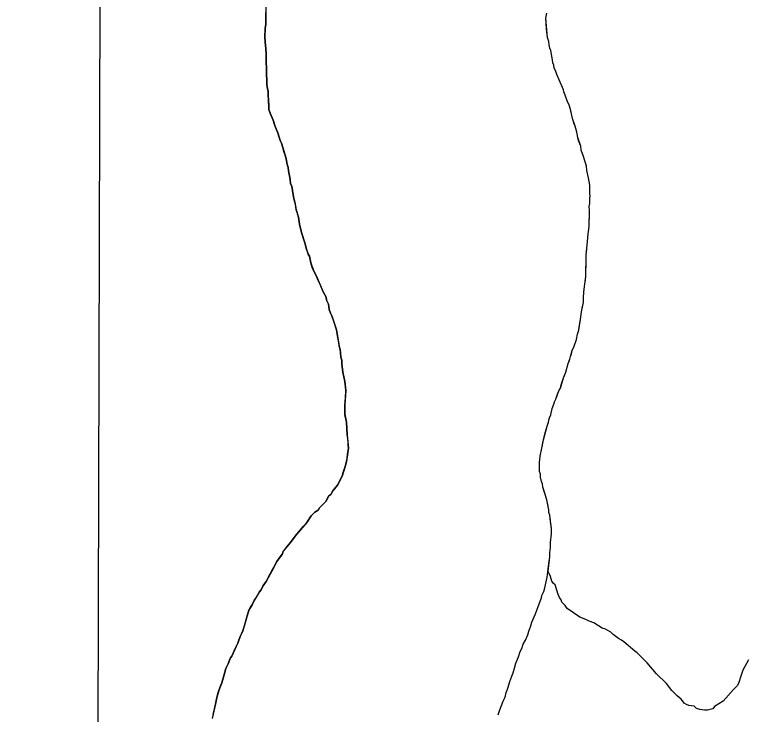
# Model space of a CAD drawing. Extents: x 3172231 to 3210228, y 940198 to 965780.
# Drawn here: x 3176486.7 to 3176828.9, y 959171.8 to 959499.5 of the extents above; entities that cross this region are included whole.
import ezdxf

# ---------------------------------------------------------------- set-up
doc = ezdxf.new("R2010")
doc.units = 0
for name, color, linetype in [('V-GRID-FRAM', 7, 'Continuous'), ('V-SITE-VEGE', 7, 'Continuous'), ('V-TOPO-SHOR', 7, 'Continuous')]:
    doc.layers.add(name, color=color, linetype=linetype)

msp = doc.modelspace()

# ---------------------------------------------------------------- linework, layer by layer
at = {"layer": 'V-GRID-FRAM'}
msp.add_lwpolyline([(3176539.592, 963919.479), (3207827.662, 963842.116), (3207790.623, 945652.442), (3176486.679, 945729.845), (3176539.592, 963919.479)], dxfattribs=at)
at = {"layer": 'V-SITE-VEGE'}
for p, q in [((3176525.316, 959012.045), (3176527.28, 959686.933)), ((3176604.347, 959505.502), (3176604.255, 959495.044)), ((3176735.413, 959497.844), (3176735.851, 959500.142)), ((3176736.169, 959488.843), (3176735.413, 959497.844)), ((3176604.255, 959495.044), (3176604.03, 959492.956)), ((3176604.03, 959492.956), (3176603.782, 959488.984)), ((3176603.782, 959488.984), (3176604.163, 959484.798)), ((3176736.779, 959486.957), (3176736.169, 959488.843)), ((3176604.163, 959484.798), (3176604.364, 959483.752)), ((3176736.974, 959485.282), (3176736.779, 959486.957)), ((3176737.377, 959483.811), (3176736.974, 959485.282)), ((3176604.364, 959483.752), (3176604.546, 959480.821)), ((3176604.546, 959480.821), (3176604.509, 959476.848)), ((3176737.787, 959482.765), (3176737.377, 959483.811)), ((3176738.18, 959480.043), (3176737.787, 959482.765)), ((3176738.583, 959478.366), (3176738.18, 959480.043)), ((3176738.78, 959476.899), (3176738.583, 959478.366)), ((3176604.509, 959476.848), (3176604.7, 959474.755)), ((3176604.7, 959474.755), (3176604.673, 959471.615)), ((3176739.19, 959475.853), (3176738.78, 959476.899)), ((3176739.382, 959474.384), (3176739.19, 959475.853)), ((3176740.003, 959473.334), (3176739.382, 959474.384)), ((3176604.673, 959471.615), (3176604.855, 959468.689)), ((3176740.613, 959471.445), (3176740.003, 959473.334)), ((3176741.637, 959468.926), (3176740.613, 959471.445)), ((3176604.855, 959468.689), (3176604.839, 959466.807)), ((3176604.839, 959466.807), (3176605.029, 959464.714)), ((3176743.687, 959464.306), (3176741.637, 959468.926)), ((3176605.029, 959464.714), (3176605.437, 959463.663)), ((3176605.437, 959463.663), (3176605.418, 959461.572)), ((3176743.888, 959463.26), (3176743.687, 959464.306)), ((3176605.418, 959461.572), (3176605.795, 959456.968)), ((3176744.5, 959461.789), (3176743.888, 959463.26)), ((3176745.518, 959458.643), (3176744.5, 959461.789)), ((3176605.795, 959456.968), (3176605.779, 959455.086)), ((3176746.341, 959457.173), (3176745.518, 959458.643)), ((3176747.357, 959453.816), (3176746.341, 959457.173)), ((3176605.779, 959455.086), (3176606.391, 959453.407)), ((3176606.391, 959453.407), (3176607.825, 959450.048)), ((3176747.959, 959450.883), (3176747.357, 959453.816)), ((3176607.825, 959450.048), (3176608.636, 959447.111)), ((3176749.182, 959447.318), (3176747.959, 959450.883)), ((3176608.636, 959447.111), (3176609.865, 959444.172)), ((3176749.993, 959444.381), (3176749.182, 959447.318)), ((3176609.865, 959444.172), (3176611.087, 959440.607)), ((3176750.386, 959441.868), (3176749.993, 959444.381)), ((3176611.087, 959440.607), (3176611.704, 959439.347)), ((3176611.704, 959439.347), (3176613.326, 959433.686)), ((3176751.816, 959437.883), (3176750.386, 959441.868)), ((3176752.008, 959435.999), (3176751.816, 959437.883)), ((3176753.028, 959433.062), (3176752.008, 959435.999)), ((3176613.326, 959433.686), (3176613.932, 959431.378)), ((3176754.449, 959428.448), (3176753.028, 959433.062)), ((3176613.932, 959431.378), (3176614.129, 959429.914)), ((3176614.129, 959429.914), (3176614.737, 959427.817)), ((3176614.737, 959427.817), (3176614.933, 959426.35)), ((3176614.933, 959426.35), (3176615.734, 959422.369)), ((3176754.642, 959426.563), (3176754.449, 959428.448)), ((3176755.447, 959423.002), (3176754.642, 959426.563)), ((3176615.734, 959422.369), (3176615.925, 959420.276)), ((3176756.045, 959419.649), (3176755.447, 959423.002)), ((3176615.925, 959420.276), (3176616.541, 959419.225)), ((3176616.541, 959419.225), (3176616.73, 959417.132)), ((3176756.01, 959415.674), (3176756.045, 959419.649)), ((3176616.73, 959417.132), (3176617.334, 959414.2)), ((3176756.209, 959414.628), (3176756.01, 959415.674)), ((3176617.334, 959414.2), (3176617.53, 959412.733)), ((3176617.53, 959412.733), (3176617.94, 959411.685)), ((3176755.969, 959411.074), (3176755.989, 959413.583)), ((3176755.989, 959413.583), (3176756.209, 959414.628)), ((3176617.94, 959411.685), (3176618.534, 959408.123)), ((3176755.746, 959409.612), (3176755.969, 959411.074)), ((3176755.938, 959407.728), (3176755.746, 959409.612)), ((3176618.534, 959408.123), (3176619.548, 959404.56)), ((3176755.662, 959400.202), (3176755.938, 959407.728)), ((3176619.548, 959404.56), (3176620.148, 959401.416)), ((3176620.148, 959401.416), (3176621.153, 959397.015)), ((3176755.43, 959397.904), (3176755.662, 959400.202)), ((3176621.153, 959397.015), (3176622.579, 959392.61)), ((3176754.972, 959393.306), (3176755.213, 959396.859)), ((3176755.213, 959396.859), (3176755.43, 959397.904)), ((3176622.579, 959392.61), (3176623.388, 959389.675)), ((3176754.286, 959386.619), (3176754.972, 959393.306)), ((3176623.388, 959389.675), (3176624.205, 959387.367)), ((3176624.205, 959387.367), (3176624.821, 959386.316)), ((3176624.821, 959386.316), (3176625.018, 959384.85)), ((3176625.018, 959384.85), (3176625.421, 959383.172)), ((3176754.195, 959376.791), (3176754.286, 959386.619)), ((3176625.421, 959383.172), (3176626.644, 959379.607)), ((3176626.644, 959379.607), (3176627.879, 959377.293)), ((3176627.879, 959377.293), (3176631.158, 959369.738)), ((3176753.296, 959369.688), (3176754.195, 959376.791)), ((3176631.158, 959369.738), (3176632.597, 959367.217)), ((3176753.061, 959366.762), (3176753.296, 959369.688)), ((3176632.597, 959367.217), (3176632.794, 959365.748)), ((3176632.794, 959365.748), (3176633.613, 959363.86)), ((3176752.166, 959360.286), (3176753.042, 959364.671)), ((3176753.042, 959364.671), (3176753.061, 959366.762)), ((3176633.613, 959363.86), (3176634.011, 959361.347)), ((3176634.011, 959361.347), (3176634.625, 959359.668)), ((3176634.625, 959359.668), (3176635.237, 959358.406)), ((3176635.237, 959358.406), (3176637.482, 959351.904)), ((3176751.715, 959356.737), (3176752.166, 959360.286)), ((3176750.833, 959351.723), (3176751.715, 959356.737)), ((3176637.482, 959351.904), (3176638.666, 959344.154)), ((3176750.19, 959349.847), (3176750.833, 959351.723)), ((3176748.676, 959344.213), (3176749.749, 959347.343)), ((3176749.749, 959347.343), (3176750.19, 959349.847)), ((3176638.666, 959344.154), (3176639.071, 959342.686)), ((3176747.824, 959342.131), (3176748.676, 959344.213)), ((3176639.071, 959342.686), (3176639.458, 959339.128)), ((3176746.96, 959339.419), (3176747.824, 959342.131)), ((3176639.458, 959339.128), (3176639.864, 959337.66)), ((3176639.864, 959337.66), (3176639.847, 959335.987)), ((3176745.883, 959336.081), (3176746.739, 959338.168)), ((3176746.739, 959338.168), (3176746.96, 959339.419)), ((3176639.847, 959335.987), (3176640.437, 959332.007)), ((3176744.803, 959332.12), (3176745.883, 959336.081)), ((3176640.437, 959332.007), (3176641.238, 959327.608)), ((3176743.732, 959329.408), (3176744.803, 959332.12)), ((3176641.238, 959327.608), (3176641.826, 959323.42)), ((3176742.227, 959324.614), (3176743.732, 959329.408)), ((3176641.826, 959323.42), (3176641.346, 959316.522)), ((3176740.089, 959319.404), (3176741.588, 959323.365)), ((3176741.588, 959323.365), (3176742.227, 959324.614)), ((3176641.346, 959316.522), (3176641.31, 959312.34)), ((3176738.377, 959315.027), (3176739.231, 959317.11)), ((3176739.231, 959317.11), (3176739.45, 959318.155)), ((3176739.45, 959318.155), (3176740.089, 959319.404)), ((3176737.721, 959312.105), (3176738.377, 959315.027)), ((3176641.31, 959312.34), (3176642.112, 959308.57)), ((3176736.644, 959308.56), (3176737.08, 959310.647)), ((3176737.08, 959310.647), (3176737.721, 959312.105)), ((3176642.112, 959308.57), (3176642.477, 959302.711)), ((3176734.27, 959300.423), (3176736.001, 959306.682)), ((3176736.001, 959306.682), (3176736.644, 959308.56)), ((3176642.477, 959302.711), (3176643.048, 959296.429)), ((3176733.609, 959296.456), (3176734.27, 959300.423)), ((3176643.048, 959296.429), (3176642.155, 959290.165)), ((3176732.738, 959292.698), (3176733.609, 959296.456)), ((3176732.503, 959289.773), (3176732.738, 959292.698)), ((3176642.155, 959290.165), (3176641.508, 959287.869)), ((3176732.466, 959285.589), (3176732.503, 959289.773)), ((3176641.508, 959287.869), (3176640.003, 959283.281)), ((3176732.872, 959284.332), (3176732.466, 959285.589)), ((3176640.003, 959283.281), (3176637.873, 959279.118)), ((3176732.859, 959282.868), (3176732.872, 959284.332)), ((3176733.468, 959280.77), (3176732.859, 959282.868)), ((3176637.873, 959279.118), (3176635.755, 959276.418)), ((3176733.875, 959279.72), (3176733.468, 959280.77)), ((3176734.072, 959278.255), (3176733.875, 959279.72)), ((3176635.755, 959276.418), (3176634.699, 959274.753)), ((3176735.901, 959272.175), (3176734.072, 959278.255)), ((3176633.005, 959272.679), (3176632.579, 959271.636)), ((3176633.857, 959274.135), (3176633.005, 959272.679)), ((3176634.699, 959274.753), (3176633.857, 959274.135)), ((3176736.904, 959267.565), (3176735.901, 959272.175)), ((3176629.413, 959268.527), (3176628.778, 959267.487)), ((3176632.579, 959271.636), (3176629.413, 959268.527)), ((3176627.303, 959266.455), (3176625.616, 959264.796)), ((3176628.778, 959267.487), (3176627.303, 959266.455)), ((3176736.894, 959266.309), (3176736.904, 959267.565)), ((3176737.299, 959265.048), (3176736.894, 959266.309)), ((3176738.08, 959258.562), (3176737.299, 959265.048)), ((3176623.496, 959261.681), (3176618.636, 959256.076)), ((3176625.616, 959264.796), (3176623.496, 959261.681)), ((3176738.057, 959256.26), (3176738.08, 959258.562)), ((3176618.636, 959256.076), (3176615.673, 959252.127)), ((3176737.605, 959252.291), (3176738.057, 959256.26)), ((3176615.673, 959252.127), (3176612.5, 959248.183)), ((3176737.584, 959249.991), (3176737.605, 959252.291)), ((3176612.5, 959248.183), (3176612.07, 959246.931)), ((3176737.353, 959247.482), (3176737.584, 959249.991)), ((3176612.07, 959246.931), (3176609.529, 959243.399)), ((3176736.46, 959238.715), (3176737.334, 959245.6)), ((3176737.334, 959245.6), (3176737.353, 959247.482)), ((3176608.679, 959241.942), (3176608.04, 959240.484)), ((3176609.529, 959243.399), (3176608.679, 959241.942)), ((3176608.04, 959240.484), (3176604.425, 959234.033)), ((3176737.6, 959236.405), (3176736.46, 959238.715)), ((3176604.425, 959234.033), (3176602.94, 959231.745)), ((3176738.311, 959234.209), (3176737.6, 959236.405)), ((3176739.032, 959233.107), (3176738.311, 959234.209)), ((3176602.94, 959231.745), (3176602.088, 959230.08)), ((3176739.755, 959232.37), (3176739.032, 959233.107)), ((3176741.176, 959227.977), (3176739.755, 959232.37)), ((3176601.245, 959229.042), (3176598.908, 959225.091)), ((3176602.088, 959230.08), (3176601.245, 959229.042)), ((3176741.891, 959226.511), (3176741.176, 959227.977)), ((3176598.908, 959225.091), (3176597.843, 959223.009)), ((3176742.614, 959225.411), (3176741.891, 959226.511)), ((3176742.968, 959224.311), (3176742.614, 959225.411)), ((3176744.414, 959222.839), (3176742.968, 959224.311)), ((3176596.356, 959220.51), (3176593.552, 959210.915)), ((3176597.843, 959223.009), (3176596.356, 959220.51)), ((3176745.495, 959221.368), (3176744.414, 959222.839)), ((3176751.302, 959217.301), (3176745.495, 959221.368)), ((3176754.212, 959216.181), (3176751.302, 959217.301)), ((3176755.664, 959215.437), (3176754.212, 959216.181)), ((3176757.847, 959214.688), (3176755.664, 959215.437)), ((3176761.841, 959212.097), (3176757.847, 959214.688)), ((3176593.552, 959210.915), (3176592.272, 959208.21)), ((3176763.297, 959211.718), (3176761.841, 959212.097)), ((3176764.384, 959210.979), (3176763.297, 959211.718)), ((3176765.838, 959210.235), (3176764.384, 959210.979)), ((3176766.924, 959209.131), (3176765.838, 959210.235)), ((3176592.272, 959208.21), (3176591.199, 959205.078)), ((3176769.461, 959207.282), (3176766.924, 959209.131)), ((3176770.915, 959206.543), (3176769.461, 959207.282)), ((3176590.349, 959203.624), (3176588.426, 959199.041)), ((3176591.199, 959205.078), (3176590.349, 959203.624)), ((3176772.005, 959205.799), (3176770.915, 959206.543)), ((3176777.078, 959201.374), (3176772.005, 959205.799)), ((3176778.163, 959200.634), (3176777.078, 959201.374)), ((3176782.865, 959195.846), (3176778.163, 959200.634)), ((3176587.791, 959198.209), (3176586.72, 959195.502)), ((3176588.426, 959199.041), (3176587.791, 959198.209)), ((3176830.332, 959197.247), (3176827.735, 959192.524)), ((3176585.655, 959193.21), (3176584.578, 959189.87)), ((3176586.72, 959195.502), (3176585.655, 959193.21)), ((3176787.201, 959190.697), (3176782.865, 959195.846)), ((3176584.578, 959189.87), (3176583.714, 959186.534)), ((3176791.905, 959186.276), (3176787.201, 959190.697)), ((3176827.735, 959192.524), (3176826.611, 959189.249)), ((3176583.714, 959186.534), (3176582.43, 959183.409)), ((3176794.43, 959182.966), (3176791.905, 959186.276)), ((3176825.857, 959186.702), (3176825.114, 959185.248)), ((3176826.611, 959189.249), (3176825.857, 959186.702)), ((3176582.43, 959183.409), (3176581.35, 959179.655)), ((3176796.964, 959180.39), (3176794.43, 959182.966)), ((3176823.272, 959183.439), (3176818.478, 959178.008)), ((3176825.114, 959185.248), (3176823.272, 959183.439)), ((3176581.35, 959179.655), (3176580.912, 959177.357)), ((3176798.774, 959178.913), (3176796.964, 959180.39)), ((3176580.912, 959177.357), (3176579.171, 959169.845)), ((3176799.497, 959178.178), (3176798.774, 959178.913)), ((3176800.216, 959177.074), (3176799.497, 959178.178)), ((3176801.308, 959176.335), (3176800.216, 959177.074)), ((3176802.399, 959175.96), (3176801.308, 959176.335)), ((3176804.951, 959175.573), (3176802.399, 959175.96)), ((3176818.478, 959178.008), (3176814.439, 959175.489)), ((3176806.036, 959174.469), (3176804.951, 959175.573)), ((3176807.493, 959174.09), (3176806.036, 959174.469)), ((3176809.68, 959173.705), (3176807.493, 959174.09)), ((3176811.138, 959173.693), (3176809.68, 959173.705)), ((3176813.7, 959174.399), (3176811.138, 959173.693)), ((3176814.439, 959175.489), (3176813.7, 959174.399))]:
    msp.add_line(p, q, dxfattribs=at)
at = {"layer": 'V-TOPO-SHOR'}
for points in [[(3176635.852, 959356.729), (3176635.237, 959358.406), (3176634.623, 959359.668), (3176634.011, 959361.347), (3176633.613, 959363.86), (3176632.794, 959365.748), (3176632.597, 959367.214), (3176631.158, 959369.738), (3176629.722, 959373.096), (3176628.493, 959375.826), (3176627.879, 959377.295), (3176626.644, 959379.607), (3176626.234, 959380.655), (3176625.421, 959383.172), (3176625.018, 959384.85), (3176624.821, 959386.316), (3176624.205, 959387.367), (3176623.795, 959388.415), (3176623.388, 959389.675), (3176622.579, 959392.61), (3176621.966, 959394.498), (3176621.153, 959397.015), (3176620.75, 959398.692), (3176620.148, 959401.416), (3176619.548, 959404.56), (3176618.941, 959406.866), (3176618.534, 959408.123), (3176618.139, 959410.636), (3176617.94, 959411.685), (3176617.53, 959412.733), (3176617.334, 959414.2), (3176616.732, 959417.132), (3176616.541, 959419.225), (3176615.925, 959420.276), (3176615.734, 959422.369), (3176614.933, 959426.35), (3176614.737, 959427.817), (3176614.129, 959429.914), (3176613.932, 959431.378), (3176613.326, 959433.684), (3176612.918, 959434.944), (3176612.312, 959437.25), (3176611.704, 959439.347), (3176611.087, 959440.607), (3176609.865, 959444.172), (3176608.636, 959447.111), (3176608.23, 959448.579), (3176607.825, 959450.048), (3176606.391, 959453.407), (3176605.779, 959455.086), (3176605.783, 959455.504), (3176605.795, 959456.968), (3176605.603, 959458.641), (3176605.611, 959459.688), (3176605.418, 959461.572), (3176605.437, 959463.663), (3176605.029, 959464.714), (3176604.839, 959466.807), (3176604.855, 959468.689), (3176604.673, 959471.617), (3176604.7, 959474.755), (3176604.509, 959476.848), (3176604.53, 959479.148), (3176604.546, 959480.821), (3176604.364, 959483.752), (3176604.163, 959484.798), (3176603.782, 959488.984), (3176604.028, 959492.956), (3176604.255, 959495.044), (3176604.278, 959497.555), (3176604.294, 959499.437), (3176604.302, 959500.484)], [(3176742.657, 959326.072), (3176743.732, 959329.408), (3176744.16, 959330.451), (3176744.803, 959332.12), (3176745.885, 959336.083), (3176746.313, 959337.125), (3176746.739, 959338.168), (3176746.96, 959339.419), (3176747.39, 959340.67), (3176747.822, 959342.131), (3176748.676, 959344.213), (3176749.749, 959347.343), (3176750.19, 959349.847), (3176750.835, 959351.723), (3176751.058, 959353.186), (3176751.715, 959356.737), (3176752.166, 959360.286), (3176752.606, 959362.793), (3176753.042, 959364.671), (3176753.061, 959366.762), (3176753.296, 959369.688), (3176753.747, 959373.24), (3176753.974, 959375.329), (3176754.195, 959376.791), (3176754.216, 959378.882), (3176754.251, 959382.855), (3176754.273, 959385.366), (3176754.286, 959386.619), (3176754.511, 959388.499), (3176754.972, 959393.306), (3176755.213, 959396.859), (3176755.43, 959397.904), (3176755.662, 959400.202), (3176755.672, 959401.457), (3176755.92, 959405.637), (3176755.938, 959407.728), (3176755.746, 959409.612), (3176755.969, 959411.074), (3176755.981, 959412.539), (3176755.989, 959413.583), (3176756.209, 959414.628), (3176756.01, 959415.674), (3176756.03, 959418.185), (3176756.045, 959419.649), (3176755.447, 959423.002), (3176754.642, 959426.563), (3176754.449, 959428.448), (3176753.841, 959430.545), (3176753.028, 959433.062), (3176752.008, 959435.999), (3176751.816, 959437.883), (3176751.406, 959438.931), (3176750.796, 959440.611), (3176750.388, 959441.868), (3176749.993, 959444.381), (3176749.585, 959445.641), (3176749.182, 959447.318), (3176748.772, 959448.366), (3176747.959, 959450.883), (3176747.357, 959453.816), (3176746.747, 959455.704), (3176746.341, 959457.173), (3176745.518, 959458.643), (3176744.5, 959461.789), (3176743.888, 959463.26), (3176743.687, 959464.306), (3176741.637, 959468.926), (3176740.613, 959471.445), (3176740.003, 959473.334), (3176739.384, 959474.384), (3176739.19, 959475.851), (3176738.78, 959476.899), (3176738.583, 959478.366), (3176738.18, 959480.043), (3176737.787, 959482.765), (3176737.377, 959483.813), (3176736.974, 959485.282), (3176736.779, 959486.957), (3176736.169, 959488.843), (3176735.786, 959492.82), (3176735.6, 959495.333), (3176735.413, 959497.844), (3176735.851, 959500.142)], [(3176579.607, 959171.723), (3176580.259, 959174.434), (3176580.912, 959177.357), (3176581.35, 959179.655), (3176582, 959181.948), (3176582.43, 959183.409), (3176583.286, 959185.493), (3176583.714, 959186.534), (3176584.146, 959188.205), (3176584.578, 959189.872), (3176585.655, 959193.21), (3176586.72, 959195.502), (3176587.363, 959197.169), (3176587.791, 959198.209), (3176588.426, 959199.041), (3176589.493, 959201.541), (3176589.921, 959202.584), (3176590.349, 959203.624), (3176591.199, 959205.08), (3176591.842, 959206.958), (3176592.272, 959208.21), (3176592.911, 959209.457), (3176593.552, 959210.915), (3176593.982, 959212.375), (3176594.63, 959214.462), (3176595.064, 959216.131), (3176596.356, 959220.51), (3176597.208, 959221.968), (3176597.843, 959223.009), (3176598.908, 959225.089), (3176600.182, 959227.17), (3176601.245, 959229.042), (3176602.09, 959230.08), (3176602.94, 959231.745), (3176603.577, 959232.786), (3176604.425, 959234.033), (3176606.338, 959237.572), (3176606.977, 959238.612), (3176608.04, 959240.484), (3176608.679, 959241.942), (3176609.529, 959243.399), (3176610.588, 959244.855), (3176612.07, 959246.931), (3176612.5, 959248.183), (3176613.346, 959249.221), (3176614.19, 959250.259), (3176615.673, 959252.127), (3176618.636, 959256.076), (3176619.693, 959257.321), (3176621.172, 959258.982), (3176621.807, 959259.811), (3176623.496, 959261.679), (3176625.616, 959264.796), (3176627.303, 959266.455), (3176628.778, 959267.487), (3176629.413, 959268.527), (3176630.889, 959269.977), (3176632.579, 959271.636), (3176633.005, 959272.679), (3176633.857, 959274.135), (3176634.699, 959274.753), (3176635.758, 959276.418), (3176637.873, 959279.118), (3176639.151, 959281.616), (3176640.003, 959283.281), (3176640.431, 959284.533), (3176641.508, 959287.869), (3176642.155, 959290.165), (3176642.381, 959291.836), (3176642.604, 959293.507), (3176643.048, 959296.429), (3176642.854, 959297.896), (3176642.862, 959298.942), (3176642.672, 959301.035), (3176642.477, 959302.711), (3176642.112, 959308.57), (3176641.709, 959310.245), (3176641.508, 959311.294), (3176641.31, 959312.34), (3176641.324, 959314.014), (3176641.332, 959315.058), (3176641.346, 959316.522), (3176641.586, 959320.076), (3176641.826, 959323.42), (3176641.631, 959325.095), (3176641.238, 959327.608), (3176640.439, 959332.007), (3176639.847, 959335.987), (3176639.864, 959337.66), (3176639.458, 959339.128), (3176639.268, 959341.221), (3176639.071, 959342.686), (3176638.666, 959344.154), (3176638.471, 959345.829), (3176638.076, 959348.342), (3176637.482, 959351.904), (3176636.462, 959354.84), (3176635.852, 959356.729)], [(3176713.039, 959171.571), (3176713.897, 959173.865), (3176715.396, 959178.035), (3176716.035, 959179.284), (3176716.465, 959180.535), (3176716.897, 959181.995), (3176717.323, 959183.038), (3176717.755, 959184.496), (3176718.618, 959187.208), (3176719.476, 959189.71), (3176720.117, 959191.168), (3176720.764, 959193.462), (3176721.411, 959195.758), (3176722.693, 959198.674), (3176723.342, 959201.179), (3176724.192, 959202.635), (3176724.839, 959204.72), (3176725.9, 959206.594), (3176726.969, 959209.092), (3176727.401, 959210.764), (3176728.47, 959213.262), (3176728.905, 959214.931), (3176730.613, 959218.89), (3176732.327, 959223.476), (3176733.4, 959226.394), (3176733.617, 959227.438), (3176734.469, 959229.312), (3176734.903, 959230.981), (3176735.557, 959233.904), (3176735.995, 959235.993), (3176736.435, 959238.498), (3176736.89, 959242.467), (3176737.334, 959245.6), (3176737.353, 959247.482), (3176737.584, 959249.989), (3176737.605, 959252.291), (3176738.057, 959256.26), (3176738.08, 959258.562), (3176737.885, 959260.235), (3176737.691, 959261.91), (3176737.299, 959265.05), (3176736.894, 959266.309), (3176736.904, 959267.565), (3176736.3, 959270.08), (3176735.901, 959272.175), (3176734.682, 959276.367), (3176734.072, 959278.255), (3176733.875, 959279.722), (3176733.468, 959280.77), (3176732.859, 959282.868), (3176732.872, 959284.332), (3176732.464, 959285.589), (3176732.478, 959287.054), (3176732.489, 959288.309), (3176732.503, 959289.773), (3176732.738, 959292.698), (3176733.609, 959296.456), (3176733.83, 959297.918), (3176734.051, 959299.17), (3176734.27, 959300.423), (3176734.922, 959302.928), (3176736.001, 959306.682), (3176736.644, 959308.56), (3176736.863, 959309.602), (3176737.08, 959310.647), (3176737.721, 959312.105), (3176738.377, 959315.027), (3176739.231, 959317.11), (3176739.45, 959318.155), (3176740.089, 959319.404), (3176740.945, 959321.696), (3176741.588, 959323.365), (3176742.227, 959324.614), (3176742.657, 959326.072)]]:
    msp.add_lwpolyline(points, dxfattribs=at)

doc.saveas('drawing.dxf')
